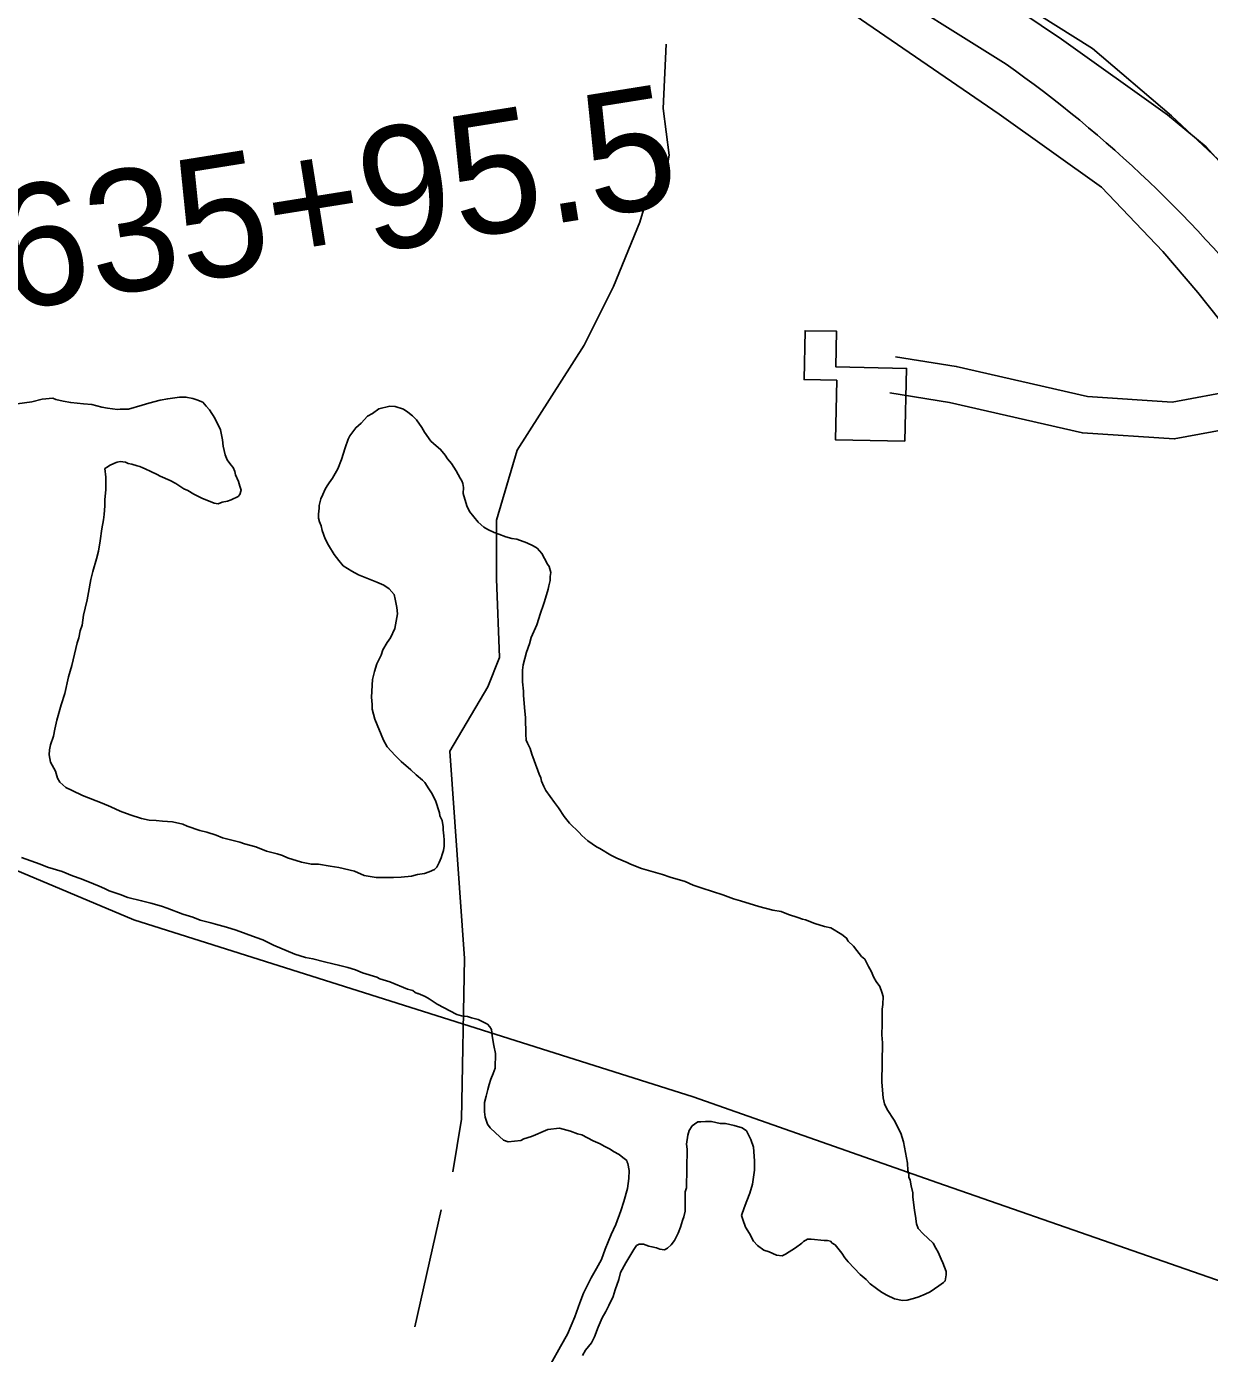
# Model space of a CAD drawing. Extents: x 3263578 to 3301413, y 764927 to 798602.
# Drawn here: x 3283159 to 3284129, y 778539 to 779628 of the extents above; entities that cross this region are included whole.
import ezdxf

# ---------------------------------------------------------------- set-up
doc = ezdxf.new("R2010")
doc.units = 0
for name, color, linetype in [('V-BLDG-OTLN', 7, 'Continuous'), ('V-LEVE-TOET', 7, 'Continuous'), ('V-ROAD-CNTR', 7, 'Continuous'), ('V-SITE-VEGE', 7, 'Continuous'), ('V-SURV-IDEN', 7, 'Continuous'), ('V-TOPO-SHOR', 7, 'Continuous')]:
    doc.layers.add(name, color=color, linetype=linetype)

msp = doc.modelspace()

# ---------------------------------------------------------------- linework, layer by layer
at = {"layer": 'V-BLDG-OTLN'}
msp.add_lwpolyline([(3283879.3, 779287.5), (3283822.3, 779288.8), (3283823.4, 779337.5), (3283796.5, 779338.1), (3283797.4, 779378.2), (3283823.2, 779377.7), (3283822.5, 779348.6), (3283880.6, 779347.3)], close=True, dxfattribs=at)
at = {"layer": 'V-LEVE-TOET'}
msp.add_lwpolyline([(3282426.3, 780684), (3282727.1, 780480.5), (3282995.6, 780301.5), (3283278.9, 780111.6), (3283533.7, 779939.5), (3283673.6, 779842.6), (3283730.3, 779803.6), (3283859.2, 779717.3), (3284007.6, 779617.3), (3284094.6, 779555.3), (3284126.3, 779529.1), (3284162.9, 779488.4)], dxfattribs=at)
at = {"layer": 'V-ROAD-CNTR'}
for points in [[(3283962.2, 779596.7), (3283847.8, 779668.7), (3283022.6, 780224.8), (3282339.2, 780676.5)], [(3284201.7, 779361.5), (3284151.3, 779329.5), (3284098.3, 779319.6), (3284029.1, 779324.2), (3283921.4, 779348.9), (3283871.6, 779356.8)], [(3284217.8, 779336.2), (3284162.5, 779301.1), (3284100.1, 779289.4), (3284024.8, 779294.4), (3283915.7, 779319.4), (3283866.9, 779327.2)]]:
    msp.add_lwpolyline(points, dxfattribs=at)
msp.add_arc((3283380.1, 778768.5), 1012.3, 37.7184, 54.8965, dxfattribs=at)
at = {"layer": 'V-SITE-VEGE'}
for points in [[(3283151.2, 779318.1), (3283163.2, 779319.8), (3283171.8, 779322.1), (3283180.4, 779322.9), (3283182.8, 779321.9), (3283189, 779320.4), (3283195.2, 779319.3), (3283205.7, 779318.2), (3283212.4, 779317.6), (3283220.5, 779315.6), (3283225.3, 779314.6), (3283233.4, 779313.5), (3283235.8, 779313.9), (3283242.5, 779313.8), (3283253.6, 779317), (3283259.3, 779318.8), (3283268.5, 779321.1), (3283274.7, 779322.4), (3283284.3, 779323.7), (3283289.6, 779323.7), (3283295.3, 779322.6), (3283298.6, 779321.6), (3283303.4, 779319.6), (3283306.2, 779316.2), (3283309, 779313.3), (3283313.2, 779306.6), (3283317.9, 779296.9), (3283319.7, 779288.8), (3283320.1, 779283.5), (3283321.9, 779276.3), (3283323.3, 779272.4), (3283326.5, 779268.1), (3283328.4, 779266.1), (3283329.8, 779262.8), (3283330.3, 779259.9), (3283332.6, 779254.6), (3283333.9, 779250.7), (3283334.9, 779247.4), (3283333.8, 779244), (3283332.4, 779242.2), (3283326.6, 779239.4), (3283323.7, 779238.5), (3283319.4, 779237.6), (3283316, 779236.2), (3283312.7, 779236.7), (3283310.8, 779237.7), (3283303.2, 779240.7), (3283299.4, 779242.6), (3283296, 779244.1), (3283291.3, 779247.1), (3283288, 779248.5), (3283281.3, 779253), (3283276.6, 779255.4), (3283268.5, 779258.9), (3283266.1, 779260.4), (3283260.9, 779262.8), (3283256.1, 779264.8), (3283254.2, 779265.8), (3283251.9, 779266.8), (3283249.5, 779267.3), (3283245.2, 779268.8), (3283242.3, 779269.3), (3283240, 779270.3), (3283235.7, 779270.9), (3283233.3, 779270.4), (3283230.9, 779269.5), (3283227, 779267.6), (3283225.1, 779266.2), (3283223.1, 779265.3)], [(3283442.3, 779067.8), (3283442.3, 779071.6), (3283441.9, 779077.8), (3283442.6, 779092.2), (3283444.2, 779098.8), (3283446.2, 779105), (3283449.6, 779112.2), (3283451.1, 779116.4), (3283454.6, 779122.6), (3283457.5, 779126.4), (3283460.9, 779134), (3283463, 779145.9), (3283462.6, 779151.2), (3283461.3, 779157.9), (3283460.4, 779161.8), (3283456.2, 779166.6), (3283451.9, 779169.6), (3283446.2, 779172), (3283431, 779178), (3283425.8, 779180.9), (3283418.6, 779185.4), (3283414.9, 779189.7), (3283411.1, 779194.6), (3283406.4, 779202.3), (3283403.7, 779207.6), (3283401.4, 779214.3), (3283400.5, 779218.2), (3283399.1, 779221.5), (3283398.2, 779224.4), (3283398.2, 779227.8), (3283398.8, 779232.6), (3283398.8, 779234.9), (3283400.3, 779240.2), (3283401.8, 779244), (3283403.8, 779248.3), (3283405.3, 779251.1), (3283407.2, 779253.5), (3283409.7, 779257.3), (3283414.1, 779264.9), (3283417.1, 779272.5), (3283420.1, 779282), (3283422.6, 779289.2), (3283424, 779292), (3283428.9, 779298.6), (3283433.3, 779302.4), (3283438.6, 779308.1), (3283442.5, 779310.4), (3283447.8, 779314.1), (3283456.9, 779316.4), (3283461.2, 779315.9), (3283467.9, 779313.8), (3283471.7, 779311.4), (3283475.5, 779308.5), (3283478.8, 779305.1), (3283483, 779298.8), (3283485.3, 779294.9), (3283490.5, 779287.7), (3283494.7, 779283.8), (3283498.5, 779280.8), (3283502.3, 779276), (3283504.2, 779273.1), (3283507.5, 779269.2), (3283511.2, 779263.4), (3283514.5, 779257.2), (3283515.9, 779255.2), (3283516.8, 779252.8), (3283517.2, 779249.5), (3283517.1, 779244.7), (3283519.9, 779234.6), (3283522.2, 779229.8), (3283529.2, 779221.1), (3283534, 779217.2), (3283537.3, 779215.2), (3283542.5, 779212.7), (3283546.3, 779211.2), (3283552, 779209.2), (3283556.8, 779207.7), (3283561.1, 779207.2), (3283569.2, 779204.2), (3283574.4, 779201.7), (3283577.7, 779199.8), (3283581.5, 779195.4), (3283583.8, 779191.5), (3283586.2, 779186.7), (3283587.6, 779184.8), (3283588.9, 779180), (3283588.4, 779176.6), (3283588.3, 779173.3), (3283587.3, 779169), (3283586.8, 779166.1), (3283583.8, 779156.1), (3283582.8, 779153.7), (3283580.3, 779146.6), (3283577.3, 779137.1), (3283572.8, 779126.6), (3283571.3, 779121.4), (3283568.8, 779114.7), (3283566.3, 779104.2), (3283565.7, 779099.9), (3283565.6, 779090.3), (3283566.4, 779082.7)], [(3283223.1, 779265.3), (3283224, 779258.1), (3283223.8, 779248.1), (3283223.2, 779239.5), (3283223.2, 779234.7), (3283222.6, 779227.5), (3283222, 779223.2), (3283220.5, 779215.6), (3283219.4, 779206), (3283217.8, 779197.4), (3283216.3, 779191.2), (3283213.3, 779180.7), (3283211.7, 779174.1), (3283209.7, 779163.6), (3283208.6, 779157.4), (3283207.1, 779150.7), (3283205.6, 779145), (3283204.5, 779136.8), (3283203, 779132.1), (3283201.9, 779126.4), (3283200.4, 779122.1), (3283195.9, 779103.5), (3283193.3, 779094.4), (3283190.3, 779080.6), (3283187.2, 779071.5), (3283183.7, 779058.7), (3283182.2, 779051.5), (3283181.1, 779045.8), (3283178.6, 779038.7), (3283177.6, 779034.4), (3283177.5, 779030.5), (3283178.4, 779024.3), (3283182.6, 779017.1), (3283184.4, 779011.3), (3283186.3, 779007.9), (3283191, 779003.5), (3283196.3, 779001.1), (3283204.8, 778997.1), (3283221, 778990.6), (3283228.1, 778987.7), (3283235.7, 778984.2), (3283243.8, 778981.2), (3283253.3, 778978.2), (3283259.5, 778976.7), (3283265.3, 778976.6), (3283270.5, 778976), (3283278.7, 778975.4), (3283287.2, 778973.4), (3283290.6, 778971.9), (3283301, 778968.4), (3283306.8, 778966.9), (3283314.4, 778964.4), (3283319.6, 778962.4), (3283333.9, 778958.8), (3283337.7, 778957.3), (3283346.8, 778954.8), (3283355.8, 778951.3), (3283364.4, 778949.3), (3283368.7, 778947.8), (3283373, 778945.8), (3283384.4, 778942.3), (3283392.5, 778940.7), (3283398.3, 778940.6), (3283407.8, 778939.1), (3283415, 778938), (3283427.8, 778934.9), (3283435.9, 778931.5), (3283445.5, 778929.9), (3283459.8, 778929.7), (3283466.1, 778930.1), (3283474.7, 778930.9), (3283479.5, 778932.3), (3283485.3, 778933.1), (3283489.1, 778934.5), (3283493.4, 778936.4), (3283495.4, 778938.2), (3283497.3, 778942), (3283498.8, 778945.9), (3283499.8, 778948.7), (3283500.8, 778952), (3283501.4, 778955.4), (3283501.5, 778960.6), (3283501, 778964), (3283500.6, 778968.8), (3283500.6, 778971.2), (3283499.8, 778976.5), (3283497.9, 778980.3), (3283497.5, 778982.7), (3283494.3, 778992.8), (3283491, 778999.1), (3283488.7, 779002.5), (3283485.4, 779007.8), (3283483.5, 779009.7), (3283478.3, 779014.1), (3283474.1, 779018), (3283466, 779024.8), (3283461.3, 779029.7), (3283454.7, 779037), (3283451.5, 779042.3), (3283444.5, 779059.6), (3283442.3, 779067.8)], [(3283566.4, 779082.7), (3283566.4, 779079.3), (3283567.2, 779069.3), (3283568, 779060.6), (3283568.3, 779047.2), (3283568.7, 779042.4), (3283569.6, 779040), (3283572, 779035.7), (3283573.3, 779030.9), (3283575.2, 779025.6), (3283579.3, 779014.5), (3283580.7, 779011.6), (3283581.1, 779008.8), (3283583, 779004.4), (3283584.8, 779001), (3283591.9, 778991.4), (3283595.2, 778987), (3283599.8, 778979.8), (3283604.1, 778974.4), (3283612.1, 778966.7), (3283614.4, 778964.2), (3283619.2, 778959.9), (3283626.3, 778955), (3283629.1, 778953.5), (3283638.1, 778948.1), (3283642.9, 778945.6), (3283651.4, 778942.2), (3283654.3, 778940.7), (3283663.3, 778937.2), (3283680.5, 778932.2), (3283686.7, 778930.1), (3283699.1, 778926.6), (3283705.7, 778923.6), (3283712.9, 778921.1), (3283730, 778915.6), (3283738.6, 778912.2), (3283744.3, 778910.6), (3283759.5, 778906.1), (3283771, 778903.1), (3283777.7, 778902), (3283783.9, 778899.5), (3283791.5, 778897), (3283795.3, 778895.5), (3283797.7, 778895), (3283805.3, 778892), (3283813.4, 778889.5), (3283818.6, 778888.5), (3283827.6, 778883.1), (3283831.4, 778880.1), (3283832.8, 778877.7), (3283837.1, 778873.4), (3283839.9, 778870), (3283843.6, 778865.1), (3283846.5, 778862.7), (3283849.3, 778856.9), (3283851.6, 778853.1), (3283853.9, 778847.8), (3283855.8, 778844.4), (3283858.6, 778840.5), (3283860.4, 778835.7), (3283861.3, 778832.3), (3283861.2, 778825.6), (3283860.7, 778821.8), (3283860.5, 778809.4), (3283860.4, 778800.8), (3283860.8, 778794.1), (3283860.3, 778762), (3283861.5, 778749.1), (3283862.4, 778744.3), (3283864.7, 778739.4), (3283870.4, 778730.7), (3283875.9, 778720.1), (3283878.2, 778712.9), (3283881.3, 778695.6), (3283881.7, 778689.4), (3283882.6, 778686.5), (3283882.6, 778684.1), (3283883.5, 778681.7), (3283884.4, 778676.9), (3283885.8, 778671.2), (3283885.7, 778667.8), (3283887, 778656.8), (3283887.9, 778652), (3283888.7, 778645.8), (3283890.1, 778641.9), (3283894.3, 778637.5), (3283898.1, 778634.1), (3283902.4, 778629.8), (3283904.7, 778625.9), (3283906.6, 778622.5), (3283908.9, 778616.8), (3283910.3, 778613.9), (3283913, 778606.6), (3283913, 778603.8), (3283912.4, 778599), (3283911, 778597.6), (3283907.1, 778594.8), (3283899.9, 778590.1), (3283896, 778588.2), (3283890.7, 778585.9), (3283886.4, 778584.5)], [(3283646.3, 778656.5), (3283648.8, 778664.2), (3283651.8, 778674.6), (3283652.9, 778682.8), (3283653, 778689.5), (3283652.1, 778695.2), (3283651.6, 778696.2), (3283651.2, 778697.6), (3283647.9, 778700.1), (3283645, 778702.5), (3283640.3, 778705), (3283637.4, 778706.9), (3283632.7, 778709.4), (3283629.4, 778711.3), (3283623.7, 778713.8), (3283614.2, 778718.7), (3283610.8, 778719.7), (3283605.1, 778721.7), (3283596.1, 778724.3), (3283586.5, 778723), (3283582.6, 778721.6), (3283576.4, 778718.8), (3283573, 778717.4), (3283566.7, 778715.6), (3283564.3, 778714.2), (3283553.8, 778712.9), (3283550, 778714.4), (3283543.4, 778720.3), (3283539.1, 778724.6), (3283536.8, 778727.5), (3283534.9, 778733.3), (3283534.5, 778737.6), (3283534.6, 778745.3), (3283535.7, 778750.5), (3283537.2, 778755.8), (3283538.2, 778760.1), (3283539.7, 778764.4), (3283541.7, 778769.1), (3283543.2, 778773.4), (3283543.4, 778785.4), (3283542, 778792.1), (3283540.7, 778799.8), (3283540.3, 778805), (3283538.9, 778807.4), (3283537, 778809.4), (3283529.4, 778813.3), (3283523.7, 778814.8), (3283520.4, 778815.8), (3283515.6, 778816.4), (3283511.8, 778817.4), (3283495.6, 778825.8), (3283489, 778830.2), (3283485.7, 778832.2), (3283480, 778834.6), (3283479.5, 778834.6), (3283477.6, 778835.6), (3283475.7, 778837.1), (3283471.4, 778838.1), (3283456.7, 778844.1), (3283448.6, 778846.6), (3283446.2, 778848), (3283434.3, 778851.6), (3283428.6, 778854.1), (3283422.4, 778856.1), (3283415.7, 778857.6), (3283410, 778859.1), (3283403.3, 778860.6), (3283393.8, 778863.2), (3283387.6, 778864.2), (3283379, 778866.8), (3283361.4, 778874.2), (3283352.8, 778878.6), (3283347.1, 778880.6), (3283330.9, 778886.6), (3283322.8, 778889.1), (3283313.8, 778891.6), (3283310, 778892.7), (3283301.4, 778894.7), (3283295.2, 778897.2), (3283287.1, 778899.7), (3283274.3, 778904.7), (3283269.5, 778906.2), (3283260.9, 778908.7), (3283253.3, 778910.7), (3283241.9, 778913.3), (3283235.7, 778915.8), (3283226.6, 778918.8), (3283222.8, 778920.7), (3283218.5, 778922.7), (3283213.8, 778924.7), (3283203.8, 778928.7), (3283196.7, 778931.2), (3283188.1, 778934.7), (3283176.2, 778938.2), (3283170, 778940.7), (3283154.8, 778946.2)], [(3283886.4, 778584.5), (3283881.1, 778583.2), (3283877.3, 778582.8), (3283870.6, 778584.3), (3283864.4, 778587.3), (3283860.1, 778589.7), (3283855.9, 778592.7), (3283850.7, 778596.6), (3283847.4, 778600), (3283842.6, 778604.3), (3283832.7, 778614.5), (3283829.9, 778617.9), (3283827.6, 778621.8), (3283822, 778628.6), (3283819.6, 778630), (3283818.2, 778631.5), (3283815.8, 778632), (3283812.9, 778632.1), (3283802.4, 778633.2), (3283799.5, 778633.2), (3283796.1, 778631.3), (3283794.7, 778629.9), (3283789.4, 778626.2), (3283781.2, 778621), (3283778.7, 778619.6), (3283774, 778620.2), (3283767.8, 778622.7), (3283763.5, 778624.2), (3283758.3, 778628.1), (3283755, 778631.5), (3283751.7, 778637.7), (3283748.5, 778643.1), (3283746.2, 778649.3), (3283745.3, 778652.7), (3283747.3, 778658.9), (3283749.7, 778664.6), (3283752.2, 778670.8), (3283754.3, 778678.4), (3283755.9, 778689.8), (3283756, 778697.5), (3283755.2, 778708.5), (3283752.9, 778714.8), (3283749.2, 778722), (3283745.8, 778724.4), (3283739.2, 778726.5), (3283732, 778728), (3283727.7, 778728.1), (3283720.6, 778729.6), (3283715.8, 778729.7), (3283711.9, 778729.3), (3283709.5, 778729.3), (3283706.6, 778727.4), (3283704.7, 778726), (3283702.3, 778722.2), (3283701.2, 778718.4), (3283700.2, 778711.2), (3283700.6, 778706.9), (3283700.1, 778675.4), (3283699.1, 778672), (3283698.9, 778656.2), (3283697.9, 778651.5), (3283696.9, 778648.6), (3283695.3, 778642.9), (3283693.4, 778638.1), (3283690.4, 778632), (3283687.5, 778628.6), (3283684.6, 778625.8), (3283682.2, 778624.4), (3283678.3, 778625), (3283675.5, 778626), (3283671.7, 778627), (3283669.3, 778627.5), (3283665, 778629), (3283661.2, 778629), (3283659.2, 778628.1), (3283656.8, 778624.8), (3283650.4, 778613.9), (3283646, 778605.8), (3283644.5, 778600.1), (3283641.5, 778591.5), (3283640, 778586.3), (3283636.5, 778578.7), (3283634, 778573.9), (3283631.1, 778568.7), (3283627.6, 778561.1), (3283624.6, 778553), (3283622.2, 778548.3), (3283617.3, 778542.1), (3283614.8, 778537.8)], [(3283588.9, 778531), (3283596.8, 778545.3), (3283602.6, 778555.2), (3283608.6, 778569.5), (3283612.6, 778580.9), (3283615.6, 778589), (3283622, 778601.4), (3283626.4, 778609), (3283630.3, 778616.6), (3283633.3, 778625.1), (3283638.3, 778637), (3283642.3, 778645.1), (3283646.3, 778656.5)]]:
    msp.add_lwpolyline(points, dxfattribs=at)
at = {"layer": 'V-TOPO-SHOR'}
msp.add_line((3283498.8, 778657.2), (3283477.3, 778561.4), dxfattribs=at)
for points in [[(3281606.2, 781132.5), (3281836.2, 780971.9), (3282550.2, 780499.9), (3282713.1, 780389.6), (3283400.7, 779936.7), (3283956.5, 779555.7), (3284040.4, 779495.8), (3284090.7, 779443.1), (3284119.5, 779409.5), (3284174.6, 779340)], [(3284617.8, 778874), (3284416.5, 779142.4), (3284244.1, 779379.6), (3284205.7, 779439.5), (3284157.8, 779501.8), (3284136.2, 779518.6), (3284097.9, 779554.5), (3284033.2, 779609.6), (3283961.3, 779655.1), (3283700.2, 779818.1)], [(3281195, 779378.9), (3281306.3, 779610.1), (3281465.1, 779565.2), (3281658.9, 779492.3), (3281943.7, 779383.7), (3282199.1, 779294.5), (3282430.4, 779213.9), (3282810.5, 779078.8), (3283247, 778895), (3283705.6, 778749.8), (3283906.3, 778679.3), (3284214.2, 778572.3), (3284512.6, 778465.3)], [(3283683.4, 779613.2), (3283681, 779560.5), (3283685.8, 779522.2), (3283683.4, 779507.8), (3283669, 779491), (3283661.8, 779467.1), (3283640.3, 779414.4), (3283616.3, 779366.4), (3283561.2, 779280.2), (3283544.4, 779222.7), (3283544.4, 779174.8), (3283546.8, 779110.1), (3283537.2, 779086.1), (3283506.1, 779033.4), (3283518, 778863.3), (3283515.6, 778731.5), (3283508.4, 778688.4)]]:
    msp.add_lwpolyline(points, dxfattribs=at)

# ---------------------------------------------------------------- texts
at = {"layer": 'V-SURV-IDEN'}
msp.add_text('2635+95.5', height=100, rotation=9.0856, dxfattribs=at).set_placement((3283069.1, 779382.2))

doc.saveas('drawing.dxf')
